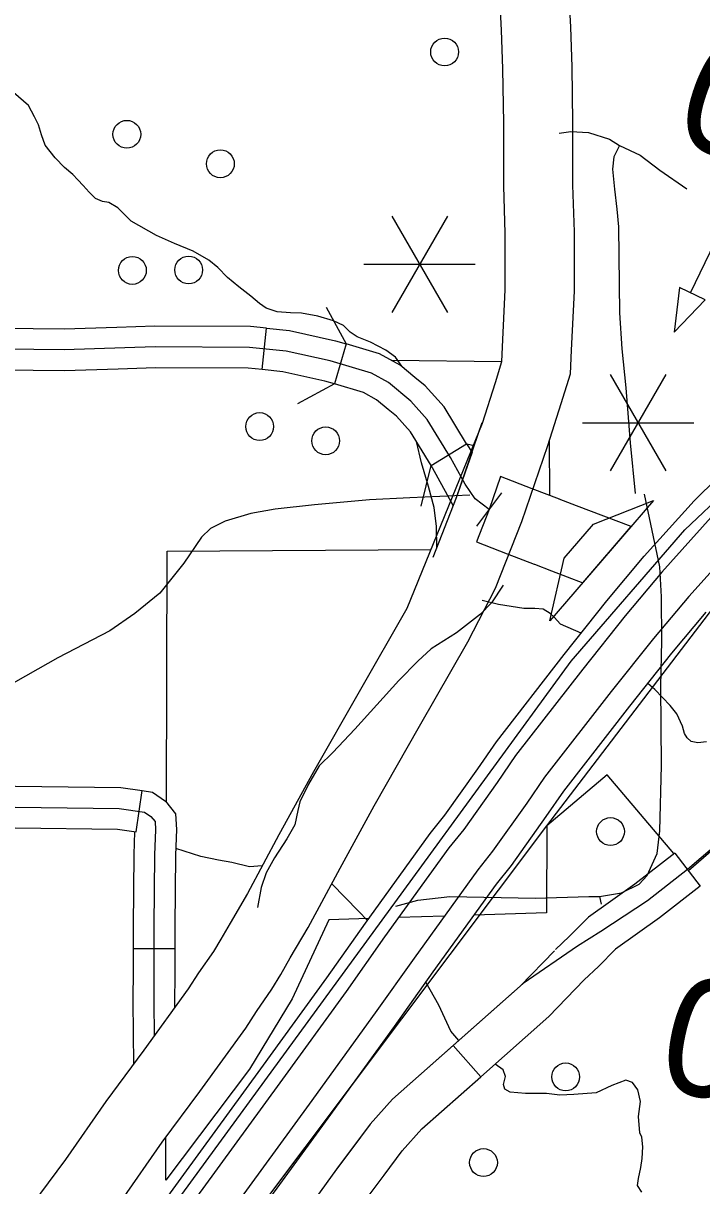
# Model space of a CAD drawing. Extents: x 22866 to 28196, y 1324810 to 1328105.
# Drawn here: x 25525.6 to 25584.2, y 1326340.7 to 1326441 of the extents above; entities that cross this region are included whole.
import ezdxf

# ---------------------------------------------------------------- set-up
doc = ezdxf.new("R2010")
doc.units = 0
for name, color, linetype in [('Default', 7, 'Continuous'), ('Level 10', 7, 'Continuous'), ('Level 19', 7, 'Continuous'), ('Level 31', 7, 'Continuous'), ('Level 32', 7, 'Continuous'), ('Level 33', 7, 'Continuous'), ('Level 34', 7, 'Continuous'), ('Level 35', 7, 'Continuous'), ('Level 38', 7, 'Continuous'), ('Level 42', 7, 'Continuous'), ('Level 48', 7, 'Continuous'), ('Level 5', 7, 'Continuous'), ('Level 56', 7, 'Continuous'), ('Level 6', 7, 'Continuous')]:
    doc.layers.add(name, color=color, linetype=linetype)

msp = doc.modelspace()

# ---------------------------------------------------------------- linework, layer by layer
at = {"layer": 'Default'}
for p, q in [((25582.71, 1326397.26), (25601.94, 1326415.6)), ((25572.89, 1326385.93), (25582.71, 1326397.26)), ((25570.78, 1326371.72), (25586.63, 1326392.46)), ((25558.42, 1326366.14), (25572.89, 1326385.93)), ((25523.41, 1326308.76), (25570.78, 1326371.72)), ((25492.87, 1326276.43), (25558.42, 1326366.14))]:
    msp.add_line(p, q, dxfattribs=at)
at = {"layer": 'Level 10'}
for points in [[(25570.88, 1326404.54), (25572.03, 1326408.15), (25572.82, 1326410.73), (25572.92, 1326412.76), (25573.16, 1326417.84), (25573.16, 1326421.66), (25573.16, 1326422.96), (25573.04, 1326426.99), (25573.04, 1326432.41), (25572.96, 1326437.2), (25572.84, 1326440.64), (25572.67, 1326443.85), (25572.33, 1326446.08)], [(25566.47, 1326444.86), (25566.69, 1326443.24), (25566.84, 1326440.38), (25566.96, 1326437.04), (25567.04, 1326432.36), (25567.04, 1326426.9), (25567.15, 1326422.87), (25567.15, 1326421.66), (25567.15, 1326417.98), (25566.92, 1326413.05), (25566.86, 1326411.76), (25566.31, 1326409.93), (25565.19, 1326406.44)], [(25560.96, 1326394.91), (25562.97, 1326400.06), (25565.21, 1326406.51)], [(25565.19, 1326406.44), (25558.68, 1326390.46), (25554.57, 1326383.29), (25550.64, 1326376.38), (25547.65, 1326370.93), (25544.93, 1326365.89), (25543.42, 1326363.33), (25542.63, 1326361.94), (25541.99, 1326360.88), (25540.71, 1326359.04), (25539.82, 1326357.66), (25535.98, 1326352.36), (25532.69, 1326347.93), (25529.21, 1326342.93), (25525.56, 1326338), (25520.46, 1326331.01), (25513.66, 1326321.91), (25505.85, 1326311.31), (25495.64, 1326296.96)], [(25566.35, 1326392.24), (25568.61, 1326397.98), (25570.88, 1326404.54)], [(25566.77, 1326401.86), (25565.79, 1326399.02), (25564.7, 1326396.23)], [(25571.86, 1326399.9), (25569.52, 1326400.8), (25566.77, 1326401.86)], [(25573.89, 1326392.7), (25578.05, 1326397.54), (25573.33, 1326399.33), (25571.85, 1326399.9)], [(25564.7, 1326396.23), (25567.36, 1326395.2), (25569.7, 1326394.3)], [(25569.71, 1326394.29), (25571.19, 1326393.73), (25573.89, 1326392.7)], [(25500.46, 1326293.38), (25510.71, 1326307.79), (25518.48, 1326318.33), (25525.28, 1326327.44), (25530.4, 1326334.45), (25534.08, 1326339.43), (25537.57, 1326344.42), (25540.82, 1326348.81), (25544.78, 1326354.27), (25545.7, 1326355.7), (25547.03, 1326357.62), (25547.81, 1326358.9), (25548.61, 1326360.32), (25550.16, 1326362.94), (25552.92, 1326368.06), (25555.88, 1326373.45), (25559.78, 1326380.32), (25563.95, 1326387.59), (25566.35, 1326392.24)]]:
    msp.add_lwpolyline(points, dxfattribs=at)
at = {"layer": 'Level 19'}
for points in [[(25579.2, 1326394.98), (25583.51, 1326399.75), (25589.53, 1326405.69), (25594.69, 1326410.5), (25599.42, 1326414.73), (25601.63, 1326416.56), (25605.58, 1326419.75), (25610.13, 1326423.15), (25614.42, 1326426.18), (25617.12, 1326428.18), (25622.63, 1326432.2), (25628.43, 1326436.17), (25634.82, 1326440.92), (25642.11, 1326446.24), (25647.39, 1326450.08), (25654.93, 1326455.6), (25665.83, 1326463.55), (25673.34, 1326469.08), (25682.63, 1326475.94), (25686.06, 1326478.44)], [(25687.3, 1326476.82), (25683.84, 1326474.3), (25674.55, 1326467.44), (25667.03, 1326461.91), (25656.13, 1326453.95), (25648.59, 1326448.43), (25643.32, 1326444.6), (25636.03, 1326439.28), (25629.62, 1326434.51), (25623.81, 1326430.53), (25618.33, 1326426.54), (25615.62, 1326424.53), (25611.33, 1326421.5), (25606.83, 1326418.14), (25602.93, 1326414.98), (25600.75, 1326413.18), (25596.06, 1326409), (25590.94, 1326404.22), (25584.98, 1326398.34), (25580.72, 1326393.61)], [(25689.19, 1326474.34), (25685.69, 1326471.79), (25676.4, 1326464.93), (25668.88, 1326459.39), (25657.97, 1326451.43), (25650.43, 1326445.91), (25645.15, 1326442.07), (25637.88, 1326436.76), (25631.43, 1326431.97), (25625.61, 1326427.98), (25620.18, 1326424.02), (25617.45, 1326422), (25613.16, 1326418.97), (25608.74, 1326415.67), (25604.9, 1326412.57), (25602.79, 1326410.81), (25598.16, 1326406.69), (25593.1, 1326401.97), (25587.24, 1326396.18), (25583.03, 1326391.52)], [(25525.5, 1326322.52), (25534.2, 1326334.46), (25539.43, 1326341.64), (25546.08, 1326350.75), (25551.78, 1326358.61), (25555.11, 1326363.31), (25560.7, 1326371.05), (25561.97, 1326372.63), (25564.82, 1326376.64), (25566.43, 1326378.98), (25572.28, 1326386.49), (25575.96, 1326391.13), (25579.2, 1326394.98)], [(25580.72, 1326393.61), (25577.55, 1326389.85), (25573.88, 1326385.23), (25568.08, 1326377.78), (25566.49, 1326375.47), (25563.6, 1326371.4), (25562.33, 1326369.81), (25556.77, 1326362.13), (25553.44, 1326357.42), (25547.73, 1326349.55), (25541.08, 1326340.43), (25535.84, 1326333.26), (25527.15, 1326321.32)], [(25583.03, 1326391.52), (25579.98, 1326387.89), (25576.33, 1326383.3), (25570.59, 1326375.93), (25569.05, 1326373.69), (25566.09, 1326369.53), (25564.81, 1326367.92), (25559.31, 1326360.31), (25555.97, 1326355.6), (25550.26, 1326347.71), (25543.6, 1326338.59), (25538.37, 1326331.43), (25529.68, 1326319.48)], [(25531.33, 1326318.28), (25540.02, 1326330.22), (25545.25, 1326337.39), (25551.91, 1326346.51), (25557.63, 1326354.42), (25560.97, 1326359.12), (25566.44, 1326366.69), (25567.72, 1326368.3), (25570.72, 1326372.52), (25572.24, 1326374.72), (25577.94, 1326382.04), (25581.57, 1326386.61), (25584.55, 1326390.15)]]:
    msp.add_lwpolyline(points, dxfattribs=at)
at = {"layer": 'Level 31'}
for p, q in [((25546.19, 1326411.08), (25546.56, 1326414.66)), ((25546.56, 1326414.66), (25546.56, 1326414.66)), ((25564.32, 1326403.93), (25564.32, 1326403.95)), ((25566.87, 1326400.46), (25564.71, 1326397.58)), ((25581.82, 1326369.36), (25584.03, 1326366.52)), ((25565.08, 1326350.07), (25562.69, 1326352.76))]:
    msp.add_line(p, q, dxfattribs=at)
for points in [[(25533.65, 1326414.73), (25529.09, 1326414.58), (25521.05, 1326414.67)], [(25546.56, 1326414.66), (25545.19, 1326414.8), (25536.93, 1326414.84), (25533.65, 1326414.73)], [(25546.56, 1326414.66), (25548.56, 1326414.45), (25552.52, 1326413.58), (25553.45, 1326413.3), (25552.43, 1326409.85)], [(25559.39, 1326410.41), (25558.12, 1326411.46), (25556.34, 1326412.45), (25553.45, 1326413.3)], [(25533.76, 1326411.13), (25529.13, 1326410.98), (25521.01, 1326411.07)], [(25546.19, 1326411.08), (25545, 1326411.2), (25536.98, 1326411.24), (25533.76, 1326411.13)], [(25552.43, 1326409.85), (25551.61, 1326410.09), (25547.98, 1326410.89), (25546.19, 1326411.08)], [(25557.09, 1326407.64), (25556.08, 1326408.48), (25554.94, 1326409.1), (25552.43, 1326409.85)], [(25563.85, 1326404.69), (25561.91, 1326407.88), (25560.28, 1326409.67), (25559.39, 1326410.41)], [(25560.78, 1326402.81), (25559.01, 1326405.71), (25557.79, 1326407.06), (25557.09, 1326407.64)], [(25564.32, 1326403.95), (25563.08, 1326400.34), (25562.7, 1326399.37), (25560.91, 1326402.6), (25560.78, 1326402.81), (25563.85, 1326404.69)], [(25563.85, 1326404.69), (25564.32, 1326403.93)], [(25581.82, 1326369.36), (25578.37, 1326366.68), (25574.38, 1326363.83), (25572.72, 1326362.16), (25571.54, 1326361.05)], [(25582.93, 1326367.94), (25579.47, 1326365.25), (25575.44, 1326362.6), (25573.44, 1326361.33), (25568.74, 1326358.12)], [(25584.03, 1326366.52), (25580.52, 1326363.79), (25576.72, 1326361.07), (25575.23, 1326359.58), (25574.01, 1326358.43)], [(25571.43, 1326360.94), (25568.47, 1326357.88), (25562.69, 1326352.76)], [(25574.01, 1326358.43), (25570.96, 1326355.28), (25565.08, 1326350.07)], [(25568.74, 1326358.12), (25557.46, 1326348.13), (25555.51, 1326345.97), (25552.63, 1326342.1), (25548.53, 1326336.43)], [(25562.69, 1326352.76), (25557.46, 1326348.13), (25555.51, 1326345.97), (25553.85, 1326343.74)], [(25556.74, 1326341.59), (25558.3, 1326343.68), (25559.99, 1326345.57), (25565.08, 1326350.07)], [(25553.85, 1326343.74), (25552.63, 1326342.1), (25548.53, 1326336.43), (25546.39, 1326333.5)], [(25549.3, 1326331.38), (25551.44, 1326334.32), (25551.45, 1326334.32), (25555.53, 1326339.97), (25556.74, 1326341.59)]]:
    msp.add_lwpolyline(points, dxfattribs=at)
at = {"layer": 'Level 32'}
for p, q in [((25535.31, 1326371.19), (25535.82, 1326374.76)), ((25535.05, 1326361.13), (25538.65, 1326361.13))]:
    msp.add_line(p, q, dxfattribs=at)
for points in [[(25529.11, 1326412.78), (25518.56, 1326412.9), (25517.14, 1326412.9), (25512.94, 1326413.01), (25506.02, 1326413.23), (25505.31, 1326413.3), (25503.96, 1326413.52), (25501.55, 1326413.88), (25499.95, 1326413.92), (25494.37, 1326413.59), (25490.31, 1326413.3), (25484.62, 1326413.12), (25482.72, 1326413.12), (25479.56, 1326413.12)], [(25565.79, 1326399.02), (25564.58, 1326399.92), (25563.74, 1326401.2), (25562.47, 1326403.5), (25560.46, 1326406.79), (25559.04, 1326408.36), (25557.1, 1326409.97), (25555.64, 1326410.77), (25552.07, 1326411.83), (25548.27, 1326412.67), (25545.09, 1326413), (25536.96, 1326413.04), (25529.11, 1326412.78)], [(25522.94, 1326375.17), (25524.91, 1326375.14), (25533.99, 1326375.02), (25535.82, 1326374.76)], [(25535.82, 1326374.76), (25536.74, 1326374.63), (25537.84, 1326373.84), (25538.71, 1326372.77), (25538.79, 1326371.4), (25538.71, 1326369.18), (25538.65, 1326363.04), (25538.65, 1326361.13)], [(25495.73, 1326366.24), (25496.79, 1326371.34), (25497.53, 1326372.71), (25498.39, 1326373.46), (25499.29, 1326373.77), (25501.49, 1326373.81), (25506.77, 1326373.65), (25511.07, 1326373.54), (25524.88, 1326373.34), (25533.85, 1326373.22), (25536.05, 1326372.91), (25536.59, 1326372.52), (25536.95, 1326372.08), (25536.99, 1326371.38), (25536.91, 1326369.22), (25536.85, 1326363.05)], [(25522.89, 1326371.57), (25524.86, 1326371.54), (25533.71, 1326371.42), (25535.31, 1326371.19)], [(25535.18, 1326371.21), (25535.11, 1326369.26), (25535.05, 1326363.06), (25535.05, 1326361.13)], [(25536.85, 1326363.05), (25536.85, 1326359.36), (25536.83, 1326356.55), (25536.86, 1326353.58)], [(25535.05, 1326361.13), (25535.05, 1326359.36), (25535.03, 1326356.55), (25535.09, 1326351.16)], [(25538.65, 1326361.13), (25538.65, 1326359.35), (25538.63, 1326356.01)]]:
    msp.add_lwpolyline(points, dxfattribs=at)
at = {"layer": 'Level 33'}
msp.add_lwpolyline([(25596.21, 1326380.02), (25590.69, 1326374.65), (25587.44, 1326371.8), (25582.93, 1326367.94)], dxfattribs=at)
at = {"layer": 'Level 34'}
for points in [[(25571.84, 1326431.48), (25572.85, 1326431.63), (25574.38, 1326431.55), (25576.19, 1326430.96), (25577.05, 1326430.41), (25578.85, 1326429.59), (25580.54, 1326428.29), (25582.86, 1326426.68)], [(25577.05, 1326430.41), (25576.58, 1326429.45), (25576.46, 1326428.39), (25576.62, 1326426.66), (25576.82, 1326424.94), (25576.97, 1326423.41), (25577.01, 1326420.89), (25577.05, 1326415.99), (25577.25, 1326412.89), (25577.6, 1326409.51), (25577.99, 1326404.78), (25578.42, 1326400.38)], [(25564.13, 1326400.26), (25558.96, 1326400.01), (25555.47, 1326399.85), (25550.72, 1326399.42), (25547.31, 1326399.03), (25545.23, 1326398.67), (25543, 1326398.01), (25541.74, 1326397.38), (25540.96, 1326396.63), (25539.43, 1326394.39), (25537.35, 1326391.8), (25535.19, 1326390.04), (25533.04, 1326388.54)], [(25575.34, 1326365.63), (25577.22, 1326365.94), (25578.75, 1326366.69), (25579.45, 1326367.44), (25580.32, 1326369.32), (25580.55, 1326371.28), (25580.67, 1326376.94), (25580.63, 1326383.77), (25580.71, 1326387.67), (25580.67, 1326391.48), (25580.55, 1326394.07), (25579.22, 1326400.34)], [(25567, 1326392.48), (25565.99, 1326390.96), (25565.05, 1326389.98), (25562.97, 1326388.37), (25560.78, 1326387), (25559.64, 1326385.94), (25557.99, 1326384.25), (25554.19, 1326380.05), (25552.3, 1326378.06), (25551.13, 1326376.89), (25550.19, 1326375.32), (25549.44, 1326373.78), (25549.28, 1326373.04), (25549.01, 1326371.82), (25548.34, 1326370.61), (25547.25, 1326368.96), (25546.54, 1326367.66), (25546.11, 1326366.41), (25545.79, 1326364.66)], [(25533.04, 1326388.54), (25528.54, 1326386.21), (25524.03, 1326383.66), (25519.71, 1326380.28), (25516.54, 1326377.69), (25511.99, 1326373.49), (25503.77, 1326367.86), (25499.81, 1326365.31)], [(25557.75, 1326364.79), (25559.65, 1326365.32), (25562.39, 1326365.63), (25569.77, 1326365.47), (25574.4, 1326365.63), (25575.34, 1326365.63)], [(25575.34, 1326365.63), (25575.46, 1326364.95)]]:
    msp.add_lwpolyline(points, dxfattribs=at)
at = {"layer": 'Level 35'}
for points in [[(25538.62, 1326421.96), (25537.06, 1326422.65), (25534.89, 1326423.88), (25533.74, 1326425.03), (25532.96, 1326425.5), (25532.41, 1326425.6), (25531.81, 1326425.84), (25531.26, 1326426.39), (25530.74, 1326426.97), (25530.29, 1326427.46), (25529.85, 1326427.91), (25529.14, 1326428.51), (25528.31, 1326429.37), (25527.47, 1326430.44), (25527.13, 1326431.33), (25526.87, 1326432.2), (25526.55, 1326432.9), (25526.03, 1326433.87), (25524.72, 1326435), (25523.52, 1326435.68)], [(25549.6, 1326415.94), (25548.64, 1326415.99), (25547.49, 1326416.07), (25546.54, 1326416.38), (25545.97, 1326416.8), (25545.21, 1326417.41), (25544.17, 1326418.22), (25543.2, 1326419.03), (25542.36, 1326419.89), (25541.58, 1326420.52), (25540.25, 1326421.3), (25538.62, 1326421.96)], [(25558.26, 1326411.39), (25557.71, 1326412.17), (25556.87, 1326412.77), (25555.56, 1326413.45), (25554.41, 1326413.9), (25553.81, 1326414.32), (25553.21, 1326414.89), (25552.35, 1326415.29), (25551.01, 1326415.7), (25549.6, 1326415.94)], [(25561.05, 1326399.2), (25560.55, 1326400.99), (25559.95, 1326403.03), (25559.52, 1326404.87)], [(25561.29, 1326395.74), (25561.26, 1326397.55), (25561.05, 1326399.2)], [(25571.97, 1326389.11), (25571.42, 1326389.73), (25571.08, 1326390.04), (25570.46, 1326390.41), (25569.75, 1326390.46), (25568.78, 1326390.46), (25566.61, 1326390.83), (25565.2, 1326391.15)], [(25573.75, 1326388.34), (25571.97, 1326389.11)], [(25582.5, 1326380.31), (25582, 1326381.37), (25581.43, 1326382.1), (25580.1, 1326383.48), (25579.49, 1326383.99)], [(25584.56, 1326378.97), (25583.83, 1326378.89), (25583.25, 1326379), (25582.91, 1326379.31), (25582.68, 1326379.7), (25582.5, 1326380.31)], [(25546.21, 1326368.26), (25545.1, 1326368.18), (25543.58, 1326368.55), (25542.43, 1326368.75), (25540.91, 1326369.07), (25538.73, 1326369.77)], [(25555.28, 1326363.55), (25554.51, 1326364.36), (25552.2, 1326366.73)], [(25563.19, 1326353.21), (25562.5, 1326354), (25561.46, 1326356.25), (25560.34, 1326358.23)], [(25578.97, 1326340.1), (25578.6, 1326340.68), (25578.71, 1326341.3), (25578.91, 1326342.25), (25579.02, 1326343.03), (25579.07, 1326344.03), (25578.97, 1326344.86), (25578.81, 1326345.23), (25578.71, 1326346.64), (25578.86, 1326347.95), (25578.65, 1326348.94), (25578.18, 1326349.57), (25577.61, 1326349.78), (25576.4, 1326349.31), (25575.05, 1326348.68), (25573.11, 1326348.53), (25571.91, 1326348.47), (25570.76, 1326348.63), (25568.93, 1326348.63), (25567.62, 1326348.73), (25567.15, 1326349), (25567.05, 1326349.41), (25567.2, 1326350.1), (25567, 1326350.67), (25566.32, 1326351.17)]]:
    msp.add_lwpolyline(points, dxfattribs=at)
at = {"layer": 'Level 38'}
for points in [[(25551.73, 1326416.46), (25553.45, 1326413.3)], [(25552.43, 1326409.85), (25549.26, 1326408.13)], [(25563.85, 1326404.69), (25564.52, 1326404.53)], [(25559.94, 1326399.31), (25560.78, 1326402.81)]]:
    msp.add_lwpolyline(points, dxfattribs=at)
at = {"layer": 'Level 42'}
for p, q in [((25574.82, 1326397.76), (25579.98, 1326399.79)), ((25579.98, 1326399.79), (25575.52, 1326394.6)), ((25572.28, 1326394.81), (25574.82, 1326397.76)), ((25571.05, 1326389.41), (25572.28, 1326394.81)), ((25575.52, 1326394.6), (25571.05, 1326389.41))]:
    msp.add_line(p, q, dxfattribs=at)
at = {"layer": 'Level 48'}
for p, q in [((25562.19, 1326424.33), (25557.39, 1326416.01)), ((25557.39, 1326424.33), (25562.19, 1326416.01)), ((25554.99, 1326420.17), (25564.59, 1326420.17)), ((25581.07, 1326410.66), (25576.26, 1326402.34)), ((25576.26, 1326410.66), (25581.07, 1326402.34)), ((25573.86, 1326406.5), (25583.47, 1326406.5))]:
    msp.add_line(p, q, dxfattribs=at)
msp.add_lwpolyline([(25583.19, 1326417.71), (25587.43, 1326426.46)], dxfattribs=at)
msp.add_lwpolyline([(25584.46, 1326417.11), (25582.25, 1326418.16), (25581.78, 1326414.32)], close=True, dxfattribs=at)
at = {"layer": 'Level 5'}
msp.add_lwpolyline([(25566.86, 1326411.76), (25557.39, 1326411.87)], dxfattribs=at)
at = {"layer": 'Level 56'}
for centre in [(25561.95, 1326438.49), (25534.51, 1326431.39), (25542.59, 1326428.84), (25534.99, 1326419.64), (25539.85, 1326419.68), (25545.98, 1326406.17), (25551.68, 1326404.94), (25576.28, 1326371.23), (25572.41, 1326350.06), (25565.31, 1326342.67)]:
    msp.add_circle(centre, 1.2, dxfattribs=at)
at = {"layer": 'Level 6'}
for points in [[(25571.03, 1326400.21), (25571.01, 1326404.95)], [(25537.95, 1326373.76), (25538, 1326395.42), (25560.75, 1326395.55)], [(25607.49, 1326386.28), (25603.05, 1326384.72), (25601.58, 1326383.65), (25601.58, 1326380.21), (25596.83, 1326380.42), (25591.22, 1326374.93), (25583.01, 1326367.83)], [(25581.76, 1326369.32), (25575.98, 1326376.12), (25570.78, 1326371.72), (25570.74, 1326364.22), (25564.5, 1326364.01)], [(25555.41, 1326363.72), (25551.95, 1326363.61), (25548.78, 1326356.79), (25545.1, 1326350.73), (25537.87, 1326341.16)], [(25561.93, 1326363.93), (25557.98, 1326363.8)], [(25537.87, 1326341.16), (25537.88, 1326344.85)]]:
    msp.add_lwpolyline(points, dxfattribs=at)

# ---------------------------------------------------------------- texts
at = {"layer": 'Level 48'}
for s, rotation, p in [('0.1', 339.5462, (25581.32, 1326431.09)), ('0.2', 346.9913, (25579.96, 1326349.28))]:
    msp.add_text(s, height=10.139, rotation=rotation, dxfattribs=at).set_placement(p)

doc.saveas('drawing.dxf')
